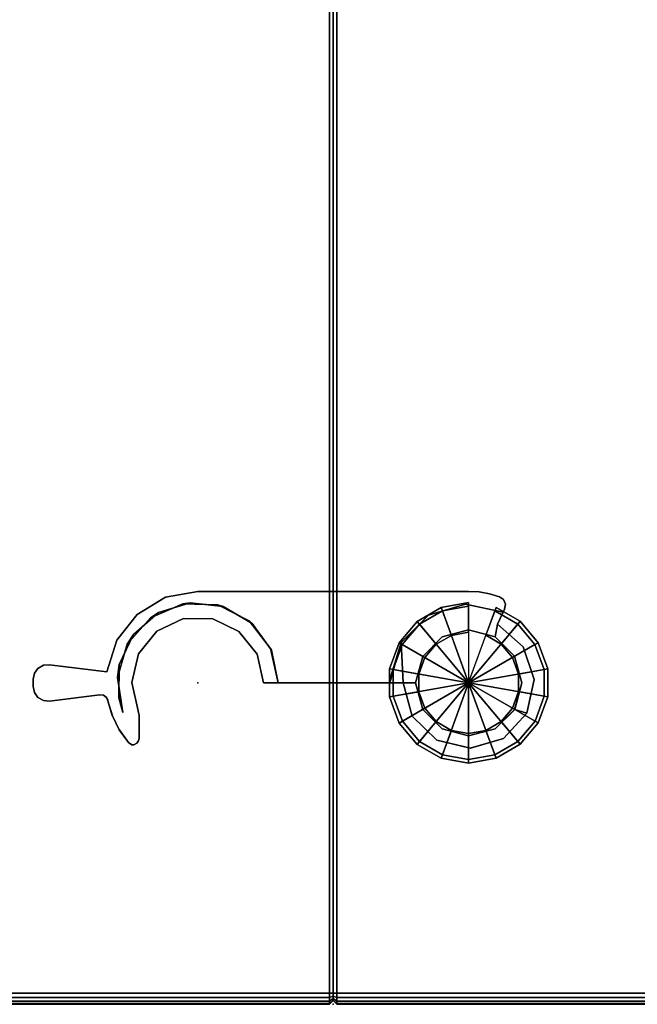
# Model space of a CAD drawing. Header units: inches. Extents: x 390 to 1835, y -266 to 136.
# Tile 443 of 656: x 1590.7 to 1597.35, y -106.22 to -95.63. Entities that reach past the tile are written whole.
import ezdxf
from ezdxf.enums import TextEntityAlignment as Align

# ---------------------------------------------------------------- set-up
doc = ezdxf.new("R2010")
doc.units = ezdxf.units.IN
doc.header["$LTSCALE"] = 0.95294
doc.header["$MEASUREMENT"] = 0
doc.linetypes.add('DASHEDX2', pattern=[1.5, 1, -0.5])
for name, color, linetype in [('A-FURN-3-NODE', 7, 'Continuous'), ('A-FURN-3-PLANES-TABLE-TOP-EDGE', 35, 'Continuous'), ('A-FURN-3-PLANES-TABLE-TOP-SURFACE-BOTTOM', 49, 'Continuous'), ('A-FURN-3-PLANES-TABLE-TOP-SURFACE-TOP', 33, 'Continuous'), ('A-FURN-3-TABLE-CONNECTOR', 254, 'Continuous'), ('A-FURN-3-TABLE-CONNECTOR-TRIM', 250, 'Continuous'), ('A-FURN-HAWORTH-ATT', 251, 'Continuous')]:
    doc.layers.add(name, color=color, linetype=linetype)

# ---------------------------------------------------------------- blocks, each defined once
blk = doc.blocks.new('TARA-2460-JNC4-FLAT-3D-3')
at = {"layer": 'A-FURN-3-NODE'}
for p in [(1.456, -20.223), (58.224, -20.223), (0, -23.68), (59.68, -23.68)]:
    blk.add_point(p, dxfattribs=at)
at = {"layer": 'A-FURN-3-PLANES-TABLE-TOP-EDGE'}
for points in [[(0.04, -0.04, 29), (0, 0, 28.96), (0, -23.562, 28.96), (0.04, -23.562, 29)], [(0, 0, 27.79), (0.04, -0.04, 27.75), (0.04, -23.562, 27.75), (0, -23.562, 27.79)], [(0, 0, 28.96), (0, 0, 27.79), (0, -23.562, 27.79), (0, -23.562, 28.96)], [(59.64, -23.562, 29), (59.68, -23.562, 28.96), (59.68, 0, 28.96), (59.64, -0.04, 29)], [(59.68, -23.562, 27.79), (59.64, -23.562, 27.75), (59.64, -0.04, 27.75), (59.68, 0, 27.79)], [(59.68, -23.562, 28.96), (59.68, -23.562, 27.79), (59.68, 0, 27.79), (59.68, 0, 28.96)], [(0.04, -23.68, 28.882), (0, -23.64, 28.882), (0, -23.64, 27.868), (0.04, -23.68, 27.868)], [(59.64, -23.68, 27.868), (59.68, -23.64, 27.868), (59.68, -23.64, 28.882), (59.64, -23.68, 28.882)]]:
    blk.add_3dface(points, dxfattribs=at)
for points, invisible_edges in [([(0, -23.562, 27.79), (0, -23.592, 27.796), (0, -23.592, 28.954), (0, -23.562, 28.96)], 2), ([(0, -23.592, 27.796), (0, -23.617, 27.813), (0, -23.617, 28.937), (0, -23.592, 28.954)], 10), ([(59.68, -23.562, 28.96), (59.68, -23.592, 28.954), (59.68, -23.592, 27.796), (59.68, -23.562, 27.79)], 2), ([(59.68, -23.592, 28.954), (59.68, -23.617, 28.937), (59.68, -23.617, 27.813), (59.68, -23.592, 27.796)], 10), ([(0, -23.617, 27.813), (0, -23.634, 27.838), (0, -23.634, 28.912), (0, -23.617, 28.937)], 10), ([(0, -23.634, 27.838), (0, -23.64, 27.868), (0, -23.64, 28.882), (0, -23.634, 28.912)], 8), ([(59.68, -23.617, 28.937), (59.68, -23.634, 28.912), (59.68, -23.634, 27.838), (59.68, -23.617, 27.813)], 10), ([(59.68, -23.634, 28.912), (59.68, -23.64, 28.882), (59.68, -23.64, 27.868), (59.68, -23.634, 27.838)], 8)]:
    blk.add_3dface(points, dxfattribs=dict(at, invisible_edges=invisible_edges))
at = {"layer": 'A-FURN-3-PLANES-TABLE-TOP-SURFACE-BOTTOM'}
blk.add_3dface([(0.04, -0.04, 27.75), (59.64, -0.04, 27.75), (59.64, -23.562, 27.75), (0.04, -23.562, 27.75)], dxfattribs=at)
at = {"layer": 'A-FURN-3-PLANES-TABLE-TOP-SURFACE-TOP'}
blk.add_3dface([(0.04, -23.562, 29), (59.64, -23.562, 29), (59.64, -0.04, 29), (0.04, -0.04, 29)], dxfattribs=at)
at = {"layer": 'A-FURN-HAWORTH-ATT', "flags": 1}
for tag, p in [('HAWMC', (0, 0)), ('HAWPN', (0, -0.167)), ('HAWSN', (0, -0.333))]:
    blk.add_attdef(tag, text='', height=0.1, dxfattribs=at).set_placement(p, align=Align.TOP_CENTER)
at = {"layer": 'A-FURN-3-PLANES-TABLE-TOP-EDGE'}
mesh = blk.add_polymesh((2, 5), dxfattribs=at)
for k, corner in enumerate([(0, -23.562, 28.96), (0, -23.592, 28.954), (0, -23.617, 28.937), (0, -23.634, 28.912), (0, -23.64, 28.882), (0.04, -23.562, 29), (0.04, -23.607, 28.991), (0.04, -23.645, 28.965), (0.04, -23.671, 28.927), (0.04, -23.68, 28.882)]):
    mesh.set_mesh_vertex(divmod(k, 5), corner)
mesh = blk.add_polymesh((2, 5), dxfattribs=at)
for k, corner in enumerate([(0.04, -23.562, 27.75), (0.04, -23.607, 27.759), (0.04, -23.645, 27.785), (0.04, -23.671, 27.823), (0.04, -23.68, 27.868), (0, -23.562, 27.79), (0, -23.592, 27.796), (0, -23.617, 27.813), (0, -23.634, 27.838), (0, -23.64, 27.868)]):
    mesh.set_mesh_vertex(divmod(k, 5), corner)
mesh = blk.add_polymesh((2, 10), dxfattribs=at)
for k, corner in enumerate([(0.04, -23.562, 29), (0.04, -23.607, 28.991), (0.04, -23.645, 28.965), (0.04, -23.671, 28.927), (0.04, -23.68, 28.882), (0.04, -23.68, 27.868), (0.04, -23.671, 27.823), (0.04, -23.645, 27.785), (0.04, -23.607, 27.759), (0.04, -23.562, 27.75), (59.64, -23.562, 29), (59.64, -23.607, 28.991), (59.64, -23.645, 28.965), (59.64, -23.671, 28.927), (59.64, -23.68, 28.882), (59.64, -23.68, 27.868), (59.64, -23.671, 27.823), (59.64, -23.645, 27.785), (59.64, -23.607, 27.759), (59.64, -23.562, 27.75)]):
    mesh.set_mesh_vertex(divmod(k, 10), corner)
mesh = blk.add_polymesh((2, 5), dxfattribs=at)
for k, corner in enumerate([(59.64, -23.562, 29), (59.64, -23.607, 28.991), (59.64, -23.645, 28.965), (59.64, -23.671, 28.927), (59.64, -23.68, 28.882), (59.68, -23.562, 28.96), (59.68, -23.592, 28.954), (59.68, -23.617, 28.937), (59.68, -23.634, 28.912), (59.68, -23.64, 28.882)]):
    mesh.set_mesh_vertex(divmod(k, 5), corner)
mesh = blk.add_polymesh((2, 5), dxfattribs=at)
for k, corner in enumerate([(59.68, -23.562, 27.79), (59.68, -23.592, 27.796), (59.68, -23.617, 27.813), (59.68, -23.634, 27.838), (59.68, -23.64, 27.868), (59.64, -23.562, 27.75), (59.64, -23.607, 27.759), (59.64, -23.645, 27.785), (59.64, -23.671, 27.823), (59.64, -23.68, 27.868)]):
    mesh.set_mesh_vertex(divmod(k, 5), corner)
blk = doc.blocks.new('TA01-0222-3D-3')
at = {"layer": 'A-FURN-3-NODE', "linetype": 'DASHEDX2'}
blk.add_point((0, 0), dxfattribs=at)
at = {"layer": 'A-FURN-3-TABLE-CONNECTOR'}
for points, invisible_edges in [([(-0.286, 0.494, 27.559), (-0.374, 0.597, 27.559), (-0.019, 0.704, 27.559), (0, 0.571, 27.559)], 5), ([(0, 0.571, 27.995), (-0.018, 0.704, 27.995), (-0.373, 0.598, 27.995), (-0.286, 0.494, 27.995)], 5), ([(0, 0.571, 27.559), (-0.019, 0.704, 27.559), (0.341, 0.617, 27.559), (0.285, 0.494, 27.559)], 5), ([(0.285, 0.495, 27.995), (0.342, 0.616, 27.995), (-0.018, 0.704, 27.995), (0, 0.571, 27.995)], 5), ([(3.6, 0.666, 27.995), (3.57, 0.65, 27.995), (3.543, 0.352, 27.995), (3.555, 0.302, 27.995)], 10), ([(3.543, 0.591, 27.605), (3.55, 0.623, 27.613), (3.622, 0.666, 27.623), (3.66, 0.642, 27.617)], 10), ([(3.543, 0.352, 27.995), (3.57, 0.65, 27.995), (3.55, 0.623, 27.995), (3.543, 0.591, 27.995)], 1), ([(3.543, 0.495, 27.559), (3.543, 0.591, 27.605), (3.66, 0.642, 27.617), (3.759, 0.503, 27.553)], 10), ([(3.622, 0.666, 27.623), (3.55, 0.623, 27.613), (3.57, 0.65, 27.619), (3.6, 0.666, 27.623)], 1), ([(3.66, 0.642, 27.995), (3.622, 0.666, 27.995), (3.6, 0.666, 27.995), (3.555, 0.302, 27.995)], 12), ([(3.555, 0.302, 27.995), (3.832, 0.354, 27.995), (3.758, 0.505, 27.995), (3.66, 0.642, 27.995)], 9), ([(-0.286, 0.494, 27.995), (-0.373, 0.598, 27.995), (-0.625, 0.325, 27.995), (-0.495, 0.285, 27.995)], 1), ([(-0.494, 0.285, 27.559), (-0.625, 0.325, 27.559), (-0.374, 0.597, 27.559), (-0.286, 0.494, 27.559)], 5), ([(0.285, 0.494, 27.559), (0.341, 0.617, 27.559), (0.607, 0.358, 27.559), (0.494, 0.286, 27.559)], 5), ([(0.494, 0.286, 27.995), (0.607, 0.358, 27.995), (0.342, 0.616, 27.995), (0.285, 0.495, 27.995)], 5), ([(3.719, 0.317, 27.559), (3.543, 0.495, 27.559), (3.759, 0.503, 27.553), (3.833, 0.352, 27.483)], 11), ([(3.719, 0.317, 27.559), (3.543, 0.485, 27.559), (3.543, 0.495, 27.559)], 9), ([(3.543, 0.485, 27.559), (3.719, 0.317, 27.559), (3.543, 0.352, 27.559)], 3), ([(-0.495, 0.285, 27.995), (-0.625, 0.325, 27.995), (-0.704, -0.037, 27.995), (-0.571, 0, 27.995)], 4), ([(-0.571, 0, 27.559), (-0.704, -0.037, 27.559), (-0.625, 0.325, 27.559), (-0.494, 0.285, 27.559)], 5), ([(0.571, 0, 27.995), (0.705, 0, 27.995), (0.607, 0.358, 27.995), (0.494, 0.286, 27.995)], 4), ([(0.705, 0.001, 27.559), (0.571, 0, 27.559), (0.494, 0.286, 27.559), (0.607, 0.358, 27.559)], 5), ([(3.543, 0.352, 27.559), (3.719, 0.317, 27.559), (3.555, 0.302, 27.559)], 3), ([(3.622, -0.005, 27.995), (3.879, 0.192, 27.995), (3.832, 0.354, 27.995), (3.555, 0.302, 27.995)], 5), ([(3.719, 0.317, 27.559), (3.833, 0.352, 27.483), (3.879, 0.192, 27.409), (3.764, 0.161, 27.402)], 5), ([(3.719, 0.317, 27.559), (3.778, -0.056, 27.559), (3.622, -0.005, 27.559), (3.555, 0.302, 27.559)], 10), ([(3.89, -0.119, 27.995), (3.896, 0.156, 27.995), (3.879, 0.192, 27.995), (3.622, -0.005, 27.995)], 13), ([(3.93, 0.132, 27.402), (3.89, -0.119, 27.402), (3.757, -0.197, 27.402), (3.764, 0.161, 27.402)], 11), ([(3.882, 0.181, 27.402), (3.764, 0.161, 27.402), (3.879, 0.192, 27.409)], 3), ([(3.882, 0.181, 27.402), (3.9, 0.151, 27.402), (3.93, 0.132, 27.402), (3.764, 0.161, 27.402)], 12), ([(3.89, -0.119, 27.995), (4.508, -0.195, 27.995), (4.508, 0.195, 27.995), (3.966, 0.129, 27.995)], 10), ([(3.89, -0.119, 27.402), (3.966, 0.129, 27.402), (4.508, 0.195, 27.402), (4.508, -0.195, 27.402)], 5), ([(3.89, -0.119, 27.995), (3.966, 0.129, 27.995), (3.927, 0.134, 27.995), (3.896, 0.156, 27.995)], 9), ([(3.93, 0.132, 27.402), (3.966, 0.129, 27.402), (3.89, -0.119, 27.402)], 10), ([(4.508, -0.195, 27.995), (4.574, -0.189, 27.995), (4.574, 0.189, 27.995), (4.508, 0.195, 27.995)], 10), ([(4.508, 0.195, 27.402), (4.574, 0.189, 27.402), (4.574, -0.189, 27.402), (4.508, -0.195, 27.402)], 10), ([(4.574, -0.189, 27.995), (4.632, -0.156, 27.995), (4.632, 0.157, 27.995), (4.574, 0.189, 27.995)], 10), ([(4.574, 0.189, 27.402), (4.632, 0.157, 27.402), (4.632, -0.156, 27.402), (4.574, -0.189, 27.402)], 10), ([(4.632, -0.156, 27.995), (4.671, -0.103, 27.995), (4.671, 0.103, 27.995), (4.632, 0.157, 27.995)], 10), ([(4.632, 0.157, 27.402), (4.671, 0.103, 27.402), (4.671, -0.103, 27.402), (4.632, -0.156, 27.402)], 10), ([(0.726, -0.435, 27.559), (0.494, -0.285, 27.559), (0.571, 0, 27.559), (0.705, 0.001, 27.559)], 5), ([(0.571, 0, 27.995), (0.494, -0.285, 27.995), (2.275, -0.307, 27.995), (2.205, 0, 27.995)], 2), ([(0.705, 0, 27.995), (2.047, 0, 27.559), (0.846, 0, 27.559), (0.705, 0.001, 27.559)], 3), ([(2.205, 0, 27.995), (2.205, 0, 27.559), (2.047, 0, 27.559), (0.705, 0, 27.995)], 4), ([(0.726, -0.435, 27.402), (0.846, 0, 27.402), (2.047, 0, 27.402), (2.121, -0.35, 27.402)], 8), ([(0.846, 0, 27.402), (0.846, 0, 27.559), (2.047, 0, 27.559), (2.047, 0, 27.402)], 2), ([(2.13, -0.369, 27.559), (2.047, 0, 27.559), (2.205, 0, 27.559), (2.275, -0.307, 27.559)], 8), ([(4.671, -0.103, 27.995), (4.685, -0.039, 27.995), (4.685, 0.039, 27.995), (4.671, 0.103, 27.995)], 8), ([(4.671, 0.103, 27.402), (4.685, 0.039, 27.402), (4.685, -0.039, 27.402), (4.671, -0.103, 27.402)], 8), ([(-0.571, 0, 27.995), (-0.704, -0.037, 27.995), (-0.588, -0.389, 27.995), (-0.494, -0.286, 27.995)], 5), ([(-0.704, -0.037, 27.559), (-0.571, 0, 27.559), (-0.494, -0.286, 27.559), (-0.588, -0.389, 27.559)], 5), ([(3.778, -0.056, 27.559), (3.672, -0.418, 27.559), (3.55, -0.312, 27.559), (3.622, -0.005, 27.559)], 10), ([(3.55, -0.312, 27.995), (3.785, -0.458, 27.995), (3.89, -0.119, 27.995), (3.622, -0.005, 27.995)], 5), ([(3.785, -0.458, 27.402), (3.605, -0.521, 27.402), (3.757, -0.197, 27.402), (3.89, -0.119, 27.402)], 5), ([(-0.494, -0.286, 27.995), (-0.588, -0.389, 27.995), (-0.309, -0.633, 27.995), (-0.285, -0.494, 27.995)], 5), ([(-0.588, -0.389, 27.559), (-0.494, -0.286, 27.559), (-0.285, -0.494, 27.559), (-0.309, -0.633, 27.559)], 1), ([(0.432, -0.728, 27.559), (0.286, -0.494, 27.559), (0.494, -0.285, 27.559), (0.726, -0.435, 27.559)], 5), ([(2.47, -0.553, 27.995), (2.275, -0.307, 27.995), (0.494, -0.285, 27.995), (0.286, -0.494, 27.995)], 10), ([(2.361, -0.667, 27.559), (2.13, -0.369, 27.559), (2.275, -0.307, 27.559), (2.47, -0.553, 27.559)], 10), ([(3.672, -0.418, 27.559), (3.422, -0.701, 27.559), (3.352, -0.556, 27.559), (3.55, -0.312, 27.559)], 10), ([(3.352, -0.556, 27.995), (3.566, -0.737, 27.995), (3.785, -0.458, 27.995), (3.55, -0.312, 27.995)], 5), ([(0.432, -0.728, 27.402), (0.726, -0.435, 27.402), (2.121, -0.35, 27.402), (2.33, -0.64, 27.402)], 10), ([(-0.309, -0.633, 27.559), (-0.285, -0.494, 27.559), (0, -0.571, 27.559), (0.035, -0.846, 27.559)], 12), ([(0, -0.571, 27.995), (-0.285, -0.494, 27.995), (-0.309, -0.633, 27.995), (0, -0.984, 27.995)], 14), ([(0.035, -0.846, 27.559), (0, -0.571, 27.559), (0.286, -0.494, 27.559), (0.432, -0.728, 27.559)], 5), ([(0.286, -0.494, 27.995), (0, -0.571, 27.995), (0, -0.984, 27.995), (2.47, -0.553, 27.995)], 14), ([(3.566, -0.737, 27.402), (3.336, -0.756, 27.402), (3.605, -0.521, 27.402), (3.785, -0.458, 27.402)], 5), ([(0, -0.984, 27.995), (-0.309, -0.633, 27.995), (-0.386, -0.791, 27.995), (-0.112, -0.978, 27.995)], 5), ([(0.035, -0.846, 27.559), (-0.371, -0.761, 27.559), (-0.309, -0.633, 27.559)], 8), ([(2.47, -0.553, 27.995), (0, -0.984, 27.995), (2.913, -0.984, 27.995), (2.753, -0.69, 27.995)], 5), ([(2.697, -0.839, 27.559), (2.361, -0.667, 27.559), (2.47, -0.553, 27.559), (2.753, -0.69, 27.559)], 10), ([(3.422, -0.701, 27.559), (3.075, -0.851, 27.559), (3.068, -0.692, 27.559), (3.352, -0.556, 27.559)], 10), ([(3.068, -0.692, 27.995), (3.262, -0.92, 27.995), (3.566, -0.737, 27.995), (3.352, -0.556, 27.995)], 5), ([(0.035, -0.846, 27.402), (0.432, -0.728, 27.402), (2.33, -0.64, 27.402), (0, -0.984, 27.402)], 14), ([(0, -0.984, 27.402), (2.33, -0.64, 27.402), (2.639, -0.821, 27.402), (2.913, -0.984, 27.402)], 5), ([(3.075, -0.851, 27.559), (2.697, -0.839, 27.559), (2.753, -0.69, 27.559), (3.068, -0.692, 27.559)], 10), ([(2.753, -0.69, 27.995), (2.913, -0.984, 27.995), (3.262, -0.92, 27.995), (3.068, -0.692, 27.995)], 5), ([(3.262, -0.92, 27.402), (2.994, -0.862, 27.402), (3.336, -0.756, 27.402), (3.566, -0.737, 27.402)], 5), ([(-0.386, -0.791, 27.995), (-0.395, -0.845, 27.995), (-0.223, -0.959, 27.995), (-0.112, -0.978, 27.995)], 10), ([(-0.386, -0.791, 27.402), (0, -0.984, 27.402), (-0.112, -0.978, 27.402), (-0.395, -0.845, 27.402)], 5), ([(-0.395, -0.845, 27.995), (-0.375, -0.895, 27.995), (-0.33, -0.927, 27.995), (-0.223, -0.959, 27.995)], 8), ([(-0.395, -0.845, 27.402), (-0.112, -0.978, 27.402), (-0.223, -0.959, 27.402), (-0.375, -0.895, 27.402)], 5), ([(-0.371, -0.761, 27.402), (0.035, -0.846, 27.402), (0, -0.984, 27.402), (-0.386, -0.791, 27.402)], 6), ([(2.913, -0.984, 27.402), (2.639, -0.821, 27.402), (2.994, -0.862, 27.402), (3.262, -0.92, 27.402)], 5), ([(-0.375, -0.895, 27.402), (-0.223, -0.959, 27.402), (-0.33, -0.927, 27.402)], 1)]:
    blk.add_3dface(points, dxfattribs=dict(at, invisible_edges=invisible_edges))
for points in [[(3.6, 0.666, 27.995), (3.622, 0.666, 27.995), (3.622, 0.666, 27.623), (3.6, 0.666, 27.623)], [(3.622, 0.666, 27.995), (3.66, 0.642, 27.995), (3.66, 0.642, 27.617), (3.622, 0.666, 27.623)], [(3.543, 0.485, 27.559), (3.543, 0.352, 27.559), (3.543, 0.352, 27.995), (3.543, 0.591, 27.995)], [(3.543, 0.591, 27.995), (3.543, 0.591, 27.605), (3.543, 0.495, 27.559)], [(3.543, 0.591, 27.995), (3.543, 0.495, 27.559), (3.543, 0.485, 27.559)], [(3.543, 0.352, 27.559), (3.555, 0.302, 27.559), (3.555, 0.302, 27.995), (3.543, 0.352, 27.995)], [(3.882, 0.181, 27.402), (3.879, 0.192, 27.409), (3.879, 0.192, 27.995)], [(3.966, 0.129, 27.995), (4.508, 0.195, 27.995), (4.508, 0.195, 27.402), (3.966, 0.129, 27.402)], [(0.726, -0.435, 27.559), (0.705, 0.001, 27.559), (0.846, 0, 27.559)], [(4.685, 0.039, 27.402), (4.685, 0.039, 27.995), (4.685, -0.039, 27.995), (4.685, -0.039, 27.402)], [(4.508, -0.195, 27.402), (4.508, -0.195, 27.995), (3.89, -0.119, 27.995), (3.89, -0.119, 27.402)], [(-0.386, -0.791, 27.995), (-0.309, -0.633, 27.995), (-0.309, -0.633, 27.559), (-0.371, -0.761, 27.559)], [(-0.386, -0.791, 27.995), (-0.371, -0.761, 27.559), (-0.371, -0.761, 27.402), (-0.386, -0.791, 27.402)], [(0, -0.984, 27.995), (0, -0.984, 27.402), (2.913, -0.984, 27.402), (2.913, -0.984, 27.995)]]:
    blk.add_3dface(points, dxfattribs=at)
mesh = blk.add_polymesh((2, 9), dxfattribs=at)
for k, corner in enumerate([(0.705, 0.001, 27.559), (0.607, 0.358, 27.559), (0.341, 0.617, 27.559), (-0.019, 0.704, 27.559), (-0.374, 0.597, 27.559), (-0.625, 0.325, 27.559), (-0.704, -0.037, 27.559), (-0.588, -0.389, 27.559), (-0.309, -0.633, 27.559), (0.705, 0, 27.995), (0.607, 0.358, 27.995), (0.342, 0.616, 27.995), (-0.018, 0.704, 27.995), (-0.373, 0.598, 27.995), (-0.625, 0.325, 27.995), (-0.704, -0.037, 27.995), (-0.588, -0.389, 27.995), (-0.309, -0.633, 27.995)]):
    mesh.set_mesh_vertex(divmod(k, 9), corner)
mesh = blk.add_polymesh((2, 4), dxfattribs=at)
for k, corner in enumerate([(3.6, 0.666, 27.623), (3.57, 0.65, 27.619), (3.55, 0.623, 27.613), (3.543, 0.591, 27.605), (3.6, 0.666, 27.995), (3.57, 0.65, 27.995), (3.55, 0.623, 27.995), (3.543, 0.591, 27.995)]):
    mesh.set_mesh_vertex(divmod(k, 4), corner)
mesh = blk.add_polymesh((2, 4), dxfattribs=at)
for k, corner in enumerate([(3.879, 0.192, 27.409), (3.833, 0.352, 27.483), (3.759, 0.503, 27.553), (3.66, 0.642, 27.617), (3.879, 0.192, 27.995), (3.832, 0.354, 27.995), (3.758, 0.505, 27.995), (3.66, 0.642, 27.995)]):
    mesh.set_mesh_vertex(divmod(k, 4), corner)
mesh = blk.add_polymesh((2, 12), dxfattribs=dict(at, n_close=True))
for k, corner in enumerate([(0, -0.571, 27.995), (0.286, -0.494, 27.995), (0.494, -0.285, 27.995), (0.571, 0, 27.995), (0.494, 0.286, 27.995), (0.285, 0.495, 27.995), (0, 0.571, 27.995), (-0.286, 0.494, 27.995), (-0.495, 0.285, 27.995), (-0.571, 0, 27.995), (-0.494, -0.286, 27.995), (-0.285, -0.494, 27.995), (0, -0.571, 27.559), (0.286, -0.494, 27.559), (0.494, -0.285, 27.559), (0.571, 0, 27.559), (0.494, 0.286, 27.559), (0.285, 0.494, 27.559), (0, 0.571, 27.559), (-0.286, 0.494, 27.559), (-0.494, 0.285, 27.559), (-0.571, 0, 27.559), (-0.494, -0.286, 27.559), (-0.285, -0.494, 27.559)]):
    mesh.set_mesh_vertex(divmod(k, 12), corner)
mesh = blk.add_polymesh((2, 9), dxfattribs=at)
for k, corner in enumerate([(3.764, 0.161, 27.402), (3.757, -0.197, 27.402), (3.605, -0.521, 27.402), (3.336, -0.756, 27.402), (2.994, -0.862, 27.402), (2.639, -0.821, 27.402), (2.33, -0.64, 27.402), (2.121, -0.35, 27.402), (2.047, 0, 27.402), (3.719, 0.317, 27.559), (3.778, -0.056, 27.559), (3.672, -0.418, 27.559), (3.422, -0.701, 27.559), (3.075, -0.851, 27.559), (2.697, -0.839, 27.559), (2.361, -0.667, 27.559), (2.13, -0.369, 27.559), (2.047, 0, 27.559)]):
    mesh.set_mesh_vertex(divmod(k, 9), corner)
mesh = blk.add_polymesh((2, 9), dxfattribs=at)
for k, corner in enumerate([(3.555, 0.302, 27.559), (3.622, -0.005, 27.559), (3.55, -0.312, 27.559), (3.352, -0.556, 27.559), (3.068, -0.692, 27.559), (2.753, -0.69, 27.559), (2.47, -0.553, 27.559), (2.275, -0.307, 27.559), (2.205, 0, 27.559), (3.555, 0.302, 27.995), (3.622, -0.005, 27.995), (3.55, -0.312, 27.995), (3.352, -0.556, 27.995), (3.068, -0.692, 27.995), (2.753, -0.69, 27.995), (2.47, -0.553, 27.995), (2.275, -0.307, 27.995), (2.205, 0, 27.995)]):
    mesh.set_mesh_vertex(divmod(k, 9), corner)
mesh = blk.add_polymesh((2, 4), dxfattribs=at)
for k, corner in enumerate([(3.966, 0.129, 27.402), (3.93, 0.132, 27.402), (3.9, 0.151, 27.402), (3.882, 0.181, 27.402), (3.966, 0.129, 27.995), (3.927, 0.134, 27.995), (3.896, 0.156, 27.995), (3.879, 0.192, 27.995)]):
    mesh.set_mesh_vertex(divmod(k, 4), corner)
mesh = blk.add_polymesh((2, 5), dxfattribs=at)
for k, corner in enumerate([(4.685, 0.039, 27.402), (4.671, 0.103, 27.402), (4.632, 0.157, 27.402), (4.574, 0.189, 27.402), (4.508, 0.195, 27.402), (4.685, 0.039, 27.995), (4.671, 0.103, 27.995), (4.632, 0.157, 27.995), (4.574, 0.189, 27.995), (4.508, 0.195, 27.995)]):
    mesh.set_mesh_vertex(divmod(k, 5), corner)
mesh = blk.add_polymesh((2, 5), dxfattribs=at)
for k, corner in enumerate([(-0.371, -0.761, 27.559), (0.035, -0.846, 27.559), (0.432, -0.728, 27.559), (0.726, -0.435, 27.559), (0.846, -0.038, 27.559), (-0.371, -0.761, 27.402), (0.035, -0.846, 27.402), (0.432, -0.728, 27.402), (0.726, -0.435, 27.402), (0.846, -0.038, 27.402)]):
    mesh.set_mesh_vertex(divmod(k, 5), corner)
mesh = blk.add_polymesh((2, 5), dxfattribs=at)
for k, corner in enumerate([(4.508, -0.195, 27.402), (4.574, -0.189, 27.402), (4.632, -0.156, 27.402), (4.671, -0.103, 27.402), (4.685, -0.039, 27.402), (4.508, -0.195, 27.995), (4.574, -0.189, 27.995), (4.632, -0.156, 27.995), (4.671, -0.103, 27.995), (4.685, -0.039, 27.995)]):
    mesh.set_mesh_vertex(divmod(k, 5), corner)
mesh = blk.add_polymesh((2, 5), dxfattribs=at)
for k, corner in enumerate([(2.913, -0.984, 27.402), (3.262, -0.92, 27.402), (3.566, -0.737, 27.402), (3.785, -0.458, 27.402), (3.89, -0.119, 27.402), (2.913, -0.984, 27.995), (3.262, -0.92, 27.995), (3.566, -0.737, 27.995), (3.785, -0.458, 27.995), (3.89, -0.119, 27.995)]):
    mesh.set_mesh_vertex(divmod(k, 5), corner)
mesh = blk.add_polymesh((2, 4), dxfattribs=at)
for k, corner in enumerate([(-0.386, -0.791, 27.402), (-0.395, -0.845, 27.402), (-0.375, -0.895, 27.402), (-0.33, -0.927, 27.402), (-0.386, -0.791, 27.995), (-0.395, -0.845, 27.995), (-0.375, -0.895, 27.995), (-0.33, -0.927, 27.995)]):
    mesh.set_mesh_vertex(divmod(k, 4), corner)
mesh = blk.add_polymesh((2, 4), dxfattribs=at)
for k, corner in enumerate([(-0.33, -0.927, 27.402), (-0.223, -0.959, 27.402), (-0.112, -0.978, 27.402), (0, -0.984, 27.402), (-0.33, -0.927, 27.995), (-0.223, -0.959, 27.995), (-0.112, -0.978, 27.995), (0, -0.984, 27.995)]):
    mesh.set_mesh_vertex(divmod(k, 4), corner)
at = {"layer": 'A-FURN-3-TABLE-CONNECTOR-TRIM'}
mesh = blk.add_polymesh((18, 6), dxfattribs=dict(at, m_close=True))
for k, corner in enumerate([(0, -0.544, 27.995), (0, -0.544, 27.546), (0, -0.863, 27.546), (0, -0.863, 27.393), (0, -0.824, 27.354), (0, 0, 27.354), (0.186, -0.511, 27.995), (0.186, -0.511, 27.546), (0.296, -0.811, 27.546), (0.296, -0.811, 27.393), (0.282, -0.774, 27.354), (0, 0, 27.354), (0.35, -0.417, 27.995), (0.35, -0.417, 27.546), (0.555, -0.661, 27.546), (0.555, -0.661, 27.393), (0.53, -0.631, 27.354), (0, 0, 27.354), (0.471, -0.272, 27.995), (0.471, -0.272, 27.546), (0.748, -0.431, 27.546), (0.748, -0.431, 27.393), (0.714, -0.412, 27.354), (0, 0, 27.354), (0.536, -0.094, 27.995), (0.536, -0.094, 27.546), (0.85, -0.15, 27.546), (0.85, -0.15, 27.393), (0.811, -0.143, 27.354), (0, 0, 27.354), (0.536, 0.095, 27.995), (0.536, 0.095, 27.546), (0.85, 0.15, 27.546), (0.85, 0.15, 27.393), (0.811, 0.143, 27.354), (0, 0, 27.354), (0.471, 0.272, 27.995), (0.471, 0.272, 27.546), (0.748, 0.432, 27.546), (0.748, 0.432, 27.393), (0.713, 0.412, 27.354), (0, 0, 27.354), (0.35, 0.417, 27.995), (0.35, 0.417, 27.546), (0.555, 0.662, 27.546), (0.555, 0.662, 27.393), (0.529, 0.631, 27.354), (0, 0, 27.354), (0.186, 0.512, 27.995), (0.186, 0.512, 27.546), (0.295, 0.811, 27.546), (0.295, 0.811, 27.393), (0.282, 0.774, 27.354), (0, 0, 27.354), (0, 0.544, 27.995), (0, 0.544, 27.546), (0, 0.863, 27.546), (0, 0.863, 27.393), (0, 0.824, 27.354), (0, 0, 27.354), (-0.186, 0.511, 27.995), (-0.186, 0.511, 27.546), (-0.296, 0.811, 27.546), (-0.296, 0.811, 27.393), (-0.282, 0.774, 27.354), (0, 0, 27.354), (-0.35, 0.417, 27.995), (-0.35, 0.417, 27.546), (-0.555, 0.661, 27.546), (-0.555, 0.661, 27.393), (-0.53, 0.631, 27.354), (0, 0, 27.354), (-0.471, 0.272, 27.995), (-0.471, 0.272, 27.546), (-0.748, 0.431, 27.546), (-0.748, 0.431, 27.393), (-0.714, 0.412, 27.354), (0, 0, 27.354), (-0.536, 0.094, 27.995), (-0.536, 0.094, 27.546), (-0.85, 0.15, 27.546), (-0.85, 0.15, 27.393), (-0.811, 0.143, 27.354), (0, 0, 27.354), (-0.536, -0.095, 27.995), (-0.536, -0.095, 27.546), (-0.85, -0.15, 27.546), (-0.85, -0.15, 27.393), (-0.811, -0.143, 27.354), (0, 0, 27.354), (-0.471, -0.272, 27.995), (-0.471, -0.272, 27.546), (-0.748, -0.432, 27.546), (-0.748, -0.432, 27.393), (-0.713, -0.412, 27.354), (0, 0, 27.354), (-0.35, -0.417, 27.995), (-0.35, -0.417, 27.546), (-0.555, -0.662, 27.546), (-0.555, -0.662, 27.393), (-0.529, -0.631, 27.354), (0, 0, 27.354), (-0.186, -0.512, 27.995), (-0.186, -0.512, 27.546), (-0.295, -0.811, 27.546), (-0.295, -0.811, 27.393), (-0.282, -0.774, 27.354), (0, 0, 27.354)]):
    mesh.set_mesh_vertex(divmod(k, 6), corner)

msp = doc.modelspace()

# ---------------------------------------------------------------- block references
for p in [(1534.396, -82.536), (1594.076, -82.536)]:
    msp.add_blockref('TARA-2460-JNC4-FLAT-3D-3', p)
at = {"rotation": 179.9999999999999}
msp.add_blockref('TA01-0222-3D-3', (1595.532, -102.759), dxfattribs=at)

doc.saveas('drawing.dxf')
